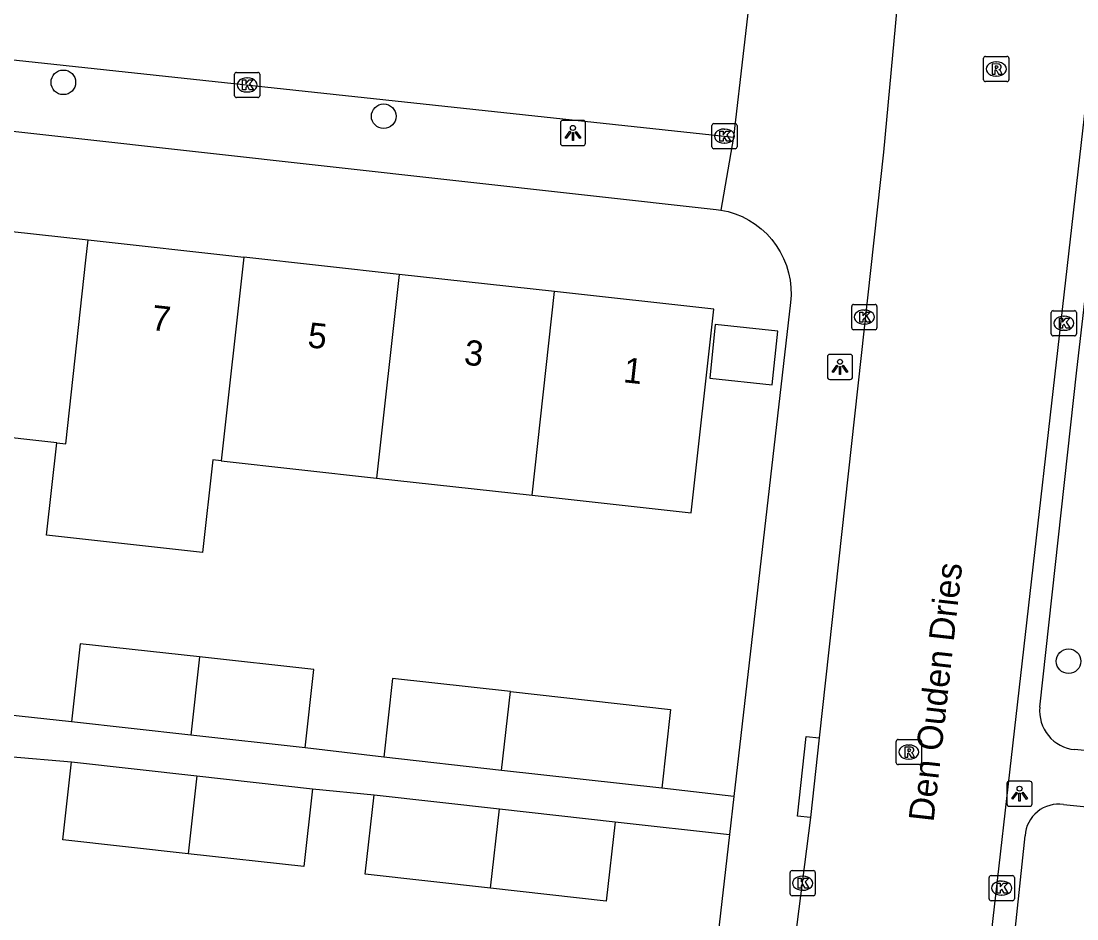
# Model space of a CAD drawing. Extents: x 162026 to 163499, y 387297 to 388169.
# Drawn here: x 162543.76 to 162585.7, y 387401.95 to 387437.62 of the extents above; entities that cross this region are included whole.
import ezdxf

# ---------------------------------------------------------------- set-up
doc = ezdxf.new("R2010")
doc.units = 0
for name, color, linetype in [('IMGEO_Boom', 7, 'Continuous'), ('IMGEO_Kolk', 7, 'Continuous'), ('IMGEO_Lichtpunt', 7, 'Continuous'), ('IMGEO_Openbare_ruimte_label', 7, 'Continuous'), ('IMGEO_Pand', 7, 'Continuous'), ('IMGEO_Pand_nummerreeks', 7, 'Continuous'), ('IMGEO_Rijbaan_lokaal_open', 7, 'Continuous'), ('IMGEO_Rioolput', 7, 'Continuous'), ('IMGEO_Voetpad_open', 7, 'Continuous')]:
    doc.layers.add(name, color=color, linetype=linetype)

msp = doc.modelspace()

# ---------------------------------------------------------------- linework, layer by layer
at = {"layer": 'IMGEO_Boom'}
for centre in [(162545.435, 387435.185), (162558.161, 387433.839), (162585.365, 387412.186)]:
    msp.add_circle(centre, 0.489, dxfattribs=at)
at = {"layer": 'IMGEO_Kolk'}
for p, q in [((162552.237, 387434.655), (162552.237, 387435.507)), ((162552.312, 387435.581), (162553.164, 387435.581)), ((162552.725, 387435.361), (162552.75, 387435.361)), ((162553.238, 387435.507), (162553.238, 387434.655)), ((162552.748, 387434.801), (162552.723, 387434.801)), ((162553.164, 387434.581), (162552.312, 387434.581)), ((162571.271, 387433.548), (162572.123, 387433.548)), ((162571.196, 387432.622), (162571.196, 387433.474)), ((162571.684, 387433.328), (162571.709, 387433.328)), ((162572.197, 387433.474), (162572.197, 387432.622)), ((162571.707, 387432.768), (162571.682, 387432.768)), ((162572.123, 387432.548), (162571.271, 387432.548)), ((162576.753, 387425.432), (162576.753, 387426.284)), ((162576.828, 387426.358), (162577.68, 387426.358)), ((162577.241, 387426.138), (162577.266, 387426.138)), ((162577.754, 387426.284), (162577.754, 387425.432)), ((162584.679, 387425.187), (162584.679, 387426.039)), ((162584.754, 387426.113), (162585.606, 387426.113)), ((162585.68, 387426.039), (162585.68, 387425.187)), ((162577.264, 387425.578), (162577.239, 387425.578)), ((162585.167, 387425.893), (162585.192, 387425.893)), ((162577.68, 387425.358), (162576.828, 387425.358)), ((162585.19, 387425.333), (162585.165, 387425.333)), ((162585.606, 387425.113), (162584.754, 387425.113)), ((162574.305, 387402.94), (162574.305, 387403.792)), ((162574.38, 387403.866), (162575.232, 387403.866)), ((162575.306, 387403.792), (162575.306, 387402.94)), ((162574.793, 387403.646), (162574.818, 387403.646)), ((162582.211, 387402.744), (162582.211, 387403.596)), ((162582.286, 387403.67), (162583.138, 387403.67)), ((162582.699, 387403.45), (162582.724, 387403.45)), ((162583.212, 387403.596), (162583.212, 387402.744)), ((162574.816, 387403.086), (162574.791, 387403.086)), ((162575.232, 387402.866), (162574.38, 387402.866)), ((162583.138, 387402.67), (162582.286, 387402.67)), ((162582.722, 387402.89), (162582.697, 387402.89))]:
    msp.add_line(p, q, dxfattribs=at)
for points in [[(162552.237, 387434.655), (162552.237, 387435.507)], [(162552.312, 387435.581), (162553.164, 387435.581)], [(162552.558, 387435.281), (162552.681, 387435.281), (162552.681, 387435.13), (162552.811, 387435.281), (162552.975, 387435.281), (162552.829, 387435.13), (162552.982, 387434.881), (162552.83, 387434.881), (162552.745, 387435.045), (162552.681, 387434.978), (162552.681, 387434.881), (162552.558, 387434.881), (162552.558, 387435.281)], [(162553.238, 387435.507), (162553.238, 387434.655)], [(162553.164, 387434.581), (162552.312, 387434.581)], [(162571.271, 387433.548), (162572.123, 387433.548)], [(162571.196, 387432.622), (162571.196, 387433.474)], [(162571.517, 387433.248), (162571.64, 387433.248), (162571.64, 387433.097), (162571.77, 387433.248), (162571.934, 387433.248), (162571.788, 387433.097), (162571.941, 387432.848), (162571.789, 387432.848), (162571.704, 387433.012), (162571.64, 387432.945), (162571.64, 387432.848), (162571.517, 387432.848), (162571.517, 387433.248)], [(162572.197, 387433.474), (162572.197, 387432.622)], [(162572.123, 387432.548), (162571.271, 387432.548)], [(162576.753, 387425.432), (162576.753, 387426.284)], [(162576.828, 387426.358), (162577.68, 387426.358)], [(162577.074, 387426.058), (162577.197, 387426.058), (162577.197, 387425.907), (162577.327, 387426.058), (162577.491, 387426.058), (162577.345, 387425.907), (162577.498, 387425.658), (162577.346, 387425.658), (162577.261, 387425.822), (162577.197, 387425.755), (162577.197, 387425.658), (162577.074, 387425.658), (162577.074, 387426.058)], [(162577.754, 387426.284), (162577.754, 387425.432)], [(162584.679, 387425.187), (162584.679, 387426.039)], [(162584.754, 387426.113), (162585.606, 387426.113)], [(162585.68, 387426.039), (162585.68, 387425.187)], [(162585, 387425.813), (162585.123, 387425.813), (162585.123, 387425.662), (162585.253, 387425.813), (162585.417, 387425.813), (162585.271, 387425.662), (162585.424, 387425.413), (162585.272, 387425.413), (162585.187, 387425.577), (162585.123, 387425.51), (162585.123, 387425.413), (162585, 387425.413), (162585, 387425.813)], [(162577.68, 387425.358), (162576.828, 387425.358)], [(162585.606, 387425.113), (162584.754, 387425.113)], [(162574.305, 387402.94), (162574.305, 387403.792)], [(162574.38, 387403.866), (162575.232, 387403.866)], [(162575.306, 387403.792), (162575.306, 387402.94)], [(162574.626, 387403.566), (162574.749, 387403.566), (162574.749, 387403.415), (162574.879, 387403.566), (162575.043, 387403.566), (162574.897, 387403.415), (162575.05, 387403.166), (162574.898, 387403.166), (162574.813, 387403.33), (162574.749, 387403.263), (162574.749, 387403.166), (162574.626, 387403.166), (162574.626, 387403.566)], [(162582.211, 387402.744), (162582.211, 387403.596)], [(162582.286, 387403.67), (162583.138, 387403.67)], [(162582.532, 387403.37), (162582.655, 387403.37), (162582.655, 387403.219), (162582.785, 387403.37), (162582.949, 387403.37), (162582.803, 387403.219), (162582.956, 387402.97), (162582.804, 387402.97), (162582.719, 387403.134), (162582.655, 387403.067), (162582.655, 387402.97), (162582.532, 387402.97), (162582.532, 387403.37)], [(162583.212, 387403.596), (162583.212, 387402.744)], [(162575.232, 387402.866), (162574.38, 387402.866)], [(162583.138, 387402.67), (162582.286, 387402.67)]]:
    msp.add_lwpolyline(points, dxfattribs=at)
for centre, start, end in [((162552.314, 387435.505), 91.552, 178.448), ((162552.314, 387435.505), 91.552, 178.448), ((162553.162, 387435.505), 1.552, 88.448), ((162553.162, 387435.505), 1.552, 88.448), ((162552.314, 387434.657), 181.552, 268.448), ((162552.314, 387434.657), 181.552, 268.448), ((162553.162, 387434.657), 271.552, 358.448), ((162553.162, 387434.657), 271.552, 358.448), ((162571.273, 387433.472), 91.552, 178.448), ((162571.273, 387433.472), 91.552, 178.448), ((162572.121, 387433.472), 1.552, 88.448), ((162572.121, 387433.472), 1.552, 88.448), ((162571.273, 387432.624), 181.552, 268.448), ((162571.273, 387432.624), 181.552, 268.448), ((162572.121, 387432.624), 271.552, 358.448), ((162572.121, 387432.624), 271.552, 358.448), ((162576.83, 387426.282), 91.552, 178.448), ((162576.83, 387426.282), 91.552, 178.448), ((162577.678, 387426.282), 1.552, 88.448), ((162577.678, 387426.282), 1.552, 88.448), ((162584.756, 387426.037), 91.552, 178.448), ((162584.756, 387426.037), 91.552, 178.448), ((162585.604, 387426.037), 1.552, 88.448), ((162585.604, 387426.037), 1.552, 88.448), ((162576.83, 387425.434), 181.552, 268.448), ((162576.83, 387425.434), 181.552, 268.448), ((162577.678, 387425.434), 271.552, 358.448), ((162577.678, 387425.434), 271.552, 358.448), ((162584.756, 387425.189), 181.552, 268.448), ((162584.756, 387425.189), 181.552, 268.448), ((162585.604, 387425.189), 271.552, 358.448), ((162585.604, 387425.189), 271.552, 358.448), ((162574.382, 387403.79), 91.552, 178.448), ((162574.382, 387403.79), 91.552, 178.448), ((162575.23, 387403.79), 1.552, 88.448), ((162575.23, 387403.79), 1.552, 88.448), ((162582.288, 387403.594), 91.552, 178.448), ((162582.288, 387403.594), 91.552, 178.448), ((162583.136, 387403.594), 1.552, 88.448), ((162583.136, 387403.594), 1.552, 88.448), ((162574.382, 387402.942), 181.552, 268.448), ((162574.382, 387402.942), 181.552, 268.448), ((162575.23, 387402.942), 271.552, 358.448), ((162575.23, 387402.942), 271.552, 358.448), ((162582.288, 387402.746), 181.552, 268.448), ((162582.288, 387402.746), 181.552, 268.448), ((162583.136, 387402.746), 271.552, 358.448), ((162583.136, 387402.746), 271.552, 358.448)]:
    msp.add_arc(centre, 0.0765, start, end, dxfattribs=at)
for centre, major_axis, ratio, start_param, end_param in [((162552.724, 387435.081), (-0.387, 0.002), 0.722429, 4.712389, 7.853982), ((162552.749, 387435.081), (-0.39, 0.002), 0.717154, 1.570796, 4.712389), ((162571.683, 387433.048), (-0.387, 0.002), 0.722429, 4.712389, 7.853982), ((162571.708, 387433.048), (-0.39, 0.002), 0.717154, 1.570796, 4.712389), ((162577.24, 387425.858), (-0.387, 0.002), 0.722429, 4.712389, 7.853982), ((162577.265, 387425.858), (-0.39, 0.002), 0.717154, 1.570796, 4.712389), ((162585.166, 387425.613), (-0.387, 0.002), 0.722429, 4.712389, 7.853982), ((162585.191, 387425.613), (-0.39, 0.002), 0.717154, 1.570796, 4.712389), ((162574.792, 387403.366), (-0.387, 0.002), 0.722429, 4.712389, 7.853982), ((162574.817, 387403.366), (-0.39, 0.002), 0.717154, 1.570796, 4.712389), ((162582.698, 387403.17), (-0.387, 0.002), 0.722429, 4.712389, 7.853982), ((162582.723, 387403.17), (-0.39, 0.002), 0.717154, 1.570796, 4.712389)]:
    msp.add_ellipse(centre, major_axis=major_axis, ratio=ratio, start_param=start_param, end_param=end_param, dxfattribs=at)
at = {"layer": 'IMGEO_Lichtpunt'}
for p, q in [((162565.179, 387433.575), (162565.179, 387432.768)), ((162565.179, 387433.575), (162565.179, 387432.768)), ((162566.081, 387433.67), (162565.273, 387433.67)), ((162566.081, 387433.67), (162565.273, 387433.67)), ((162566.175, 387432.768), (162566.175, 387433.575)), ((162566.175, 387432.768), (162566.175, 387433.575)), ((162565.273, 387432.674), (162566.081, 387432.674)), ((162565.273, 387432.674), (162566.081, 387432.674)), ((162576.69, 387424.378), (162575.882, 387424.378)), ((162576.69, 387424.378), (162575.882, 387424.378)), ((162575.788, 387424.283), (162575.788, 387423.476)), ((162575.788, 387424.283), (162575.788, 387423.476)), ((162576.784, 387423.476), (162576.784, 387424.283)), ((162576.784, 387423.476), (162576.784, 387424.283)), ((162575.882, 387423.382), (162576.69, 387423.382)), ((162575.882, 387423.382), (162576.69, 387423.382)), ((162582.919, 387407.325), (162582.919, 387406.518)), ((162582.919, 387407.325), (162582.919, 387406.518)), ((162583.821, 387407.42), (162583.013, 387407.42)), ((162583.821, 387407.42), (162583.013, 387407.42)), ((162583.915, 387406.518), (162583.915, 387407.325)), ((162583.915, 387406.518), (162583.915, 387407.325)), ((162583.013, 387406.424), (162583.821, 387406.424)), ((162583.013, 387406.424), (162583.821, 387406.424))]:
    msp.add_line(p, q, dxfattribs=at)
for points in [[(162565.553, 387433.239), (162565.592, 387433.211), (162565.404, 387432.949), (162565.366, 387432.976), (162565.553, 387433.239)], [(162565.655, 387433.191), (162565.702, 387433.191), (162565.702, 387432.869), (162565.655, 387432.869), (162565.655, 387433.191)], [(162565.765, 387433.211), (162565.803, 387433.238), (162565.99, 387432.976), (162565.951, 387432.948), (162565.765, 387433.211)], [(162576.162, 387423.947), (162576.201, 387423.919), (162576.013, 387423.657), (162575.975, 387423.684), (162576.162, 387423.947)], [(162576.264, 387423.899), (162576.311, 387423.899), (162576.311, 387423.577), (162576.264, 387423.577), (162576.264, 387423.899)], [(162576.374, 387423.919), (162576.412, 387423.946), (162576.599, 387423.684), (162576.56, 387423.656), (162576.374, 387423.919)], [(162583.293, 387406.989), (162583.332, 387406.961), (162583.144, 387406.699), (162583.106, 387406.726), (162583.293, 387406.989)], [(162583.395, 387406.941), (162583.442, 387406.941), (162583.442, 387406.619), (162583.395, 387406.619), (162583.395, 387406.941)], [(162583.505, 387406.961), (162583.543, 387406.988), (162583.73, 387406.726), (162583.691, 387406.698), (162583.505, 387406.961)]]:
    msp.add_lwpolyline(points, dxfattribs=at)
for centre in [(162565.678, 387433.373), (162576.287, 387424.081), (162583.418, 387407.123)]:
    msp.add_circle(centre, 0.0994, dxfattribs=at)
for centre, start, end in [((162565.273, 387433.575), 90, 180), ((162565.273, 387433.575), 90, 180), ((162566.081, 387433.575), 0, 90), ((162566.081, 387433.575), 0, 90), ((162565.273, 387432.768), 180, 270), ((162565.273, 387432.768), 180, 270), ((162566.081, 387432.768), 270, 0), ((162566.081, 387432.768), 270, 360), ((162575.882, 387424.283), 90, 180), ((162575.882, 387424.283), 90, 180), ((162576.69, 387424.283), 0, 90), ((162576.69, 387424.283), 0, 90), ((162575.882, 387423.476), 180, 270), ((162575.882, 387423.476), 180, 270), ((162576.69, 387423.476), 270, 0), ((162576.69, 387423.476), 270, 360), ((162583.013, 387407.325), 90, 180), ((162583.013, 387407.325), 90, 180), ((162583.821, 387407.325), 0, 90), ((162583.821, 387407.325), 0, 90), ((162583.013, 387406.518), 180, 270), ((162583.013, 387406.518), 180, 270), ((162583.821, 387406.518), 270, 0), ((162583.821, 387406.518), 270, 360)]:
    msp.add_arc(centre, 0.0946, start, end, dxfattribs=at)
at = {"layer": 'IMGEO_Pand'}
for points in [[(162540.249, 387429.607), (162546.423, 387428.924)], [(162545.175, 387420.868), (162545.528, 387420.829), (162546.334, 387428.117), (162546.423, 387428.924)], [(162546.423, 387428.924), (162552.599, 387428.24)], [(162552.599, 387428.24), (162551.703, 387420.145)], [(162558.774, 387427.556), (162552.599, 387428.24)], [(162558.774, 387427.556), (162557.878, 387419.461)], [(162564.95, 387426.872), (162558.774, 387427.556)], [(162564.054, 387418.777), (162564.95, 387426.872)], [(162564.054, 387418.777), (162570.378, 387418.077), (162571.275, 387426.172), (162564.95, 387426.872)], [(162573.588, 387423.169), (162573.811, 387425.301), (162571.333, 387425.559), (162571.11, 387423.428), (162573.588, 387423.169)], [(162545.175, 387420.868), (162539.352, 387421.513)], [(162551.703, 387420.145), (162551.367, 387420.182), (162550.959, 387416.507), (162544.768, 387417.193), (162545.175, 387420.868)], [(162551.703, 387420.145), (162557.878, 387419.461)], [(162557.878, 387419.461), (162564.054, 387418.777)], [(162550.841, 387412.357), (162546.101, 387412.882), (162545.757, 387409.774)], [(162550.841, 387412.357), (162550.497, 387409.249)], [(162555.035, 387408.747), (162555.379, 387411.854), (162550.841, 387412.357)], [(162563.191, 387410.976), (162558.509, 387411.498), (162558.16, 387408.367)], [(162562.844, 387407.845), (162563.191, 387410.976)], [(162563.191, 387410.976), (162569.557, 387410.267), (162569.208, 387407.136)], [(162550.497, 387409.249), (162545.757, 387409.774)], [(162555.035, 387408.747), (162550.497, 387409.249)], [(162562.844, 387407.845), (162558.16, 387408.367)], [(162550.387, 387404.537), (162545.41, 387405.091), (162545.755, 387408.185)], [(162545.755, 387408.185), (162550.74, 387407.629)], [(162550.74, 387407.629), (162550.387, 387404.537)], [(162550.74, 387407.629), (162555.331, 387407.118)], [(162569.208, 387407.136), (162562.844, 387407.845)], [(162555.331, 387407.118), (162554.986, 387404.025), (162550.387, 387404.537)], [(162562.402, 387403.168), (162557.425, 387403.722), (162557.776, 387406.872)], [(162557.776, 387406.872), (162562.761, 387406.316)], [(162562.402, 387403.168), (162562.761, 387406.316)], [(162562.761, 387406.316), (162567.349, 387405.805)], [(162567.349, 387405.805), (162566.998, 387402.656), (162562.402, 387403.168)]]:
    msp.add_lwpolyline(points, dxfattribs=at)
at = {"layer": 'IMGEO_Rijbaan_lokaal_open'}
for points in [[(162578.784, 387440.7), (162578.017, 387432.414), (162575.462, 387409.143)], [(162572.882, 387440.121), (162572.06, 387433.011)], [(162579.655, 387378.051), (162580.172, 387382.561), (162580.231, 387383.076), (162580.451, 387385.092), (162586.67, 387439.788)], [(162535.182, 387436.966), (162572.06, 387433.011)], [(162575.462, 387409.143), (162575.114, 387405.97)], [(162575.114, 387405.97), (162572.612, 387386.379), (162572.427, 387384.787), (162572.068, 387382.025)]]:
    msp.add_lwpolyline(points, dxfattribs=at)
at = {"layer": 'IMGEO_Rioolput'}
for p, q in [((162581.992, 387435.288), (162581.992, 387436.14)), ((162582.067, 387436.214), (162582.919, 387436.214)), ((162582.993, 387436.14), (162582.993, 387435.288)), ((162582.48, 387435.994), (162582.505, 387435.994)), ((162582.919, 387435.214), (162582.067, 387435.214)), ((162582.503, 387435.434), (162582.478, 387435.434)), ((162578.521, 387408.15), (162578.521, 387409.002)), ((162578.596, 387409.076), (162579.448, 387409.076)), ((162579.009, 387408.856), (162579.034, 387408.856)), ((162579.522, 387409.002), (162579.522, 387408.15)), ((162579.448, 387408.076), (162578.596, 387408.076)), ((162579.032, 387408.296), (162579.007, 387408.296))]:
    msp.add_line(p, q, dxfattribs=at)
for points in [[(162581.992, 387435.288), (162581.992, 387436.14)], [(162582.067, 387436.214), (162582.919, 387436.214)], [(162582.993, 387436.14), (162582.993, 387435.288)], [(162582.581, 387435.912), (162582.329, 387435.914), (162582.329, 387435.514)], [(162582.329, 387435.514), (162582.453, 387435.514), (162582.453, 387435.676), (162582.464, 387435.676)], [(162582.507, 387435.833), (162582.453, 387435.833), (162582.453, 387435.752)], [(162582.453, 387435.752), (162582.505, 387435.752)], [(162582.511, 387435.647), (162582.582, 387435.514), (162582.722, 387435.514), (162582.657, 387435.64)], [(162582.919, 387435.214), (162582.067, 387435.214)], [(162578.521, 387408.15), (162578.521, 387409.002)], [(162578.596, 387409.076), (162579.448, 387409.076)], [(162579.522, 387409.002), (162579.522, 387408.15)], [(162579.11, 387408.774), (162578.858, 387408.776), (162578.858, 387408.376)], [(162578.858, 387408.376), (162578.982, 387408.376), (162578.982, 387408.538), (162578.993, 387408.538)], [(162579.036, 387408.695), (162578.982, 387408.695), (162578.982, 387408.614)], [(162578.982, 387408.614), (162579.034, 387408.614)], [(162579.04, 387408.509), (162579.111, 387408.376), (162579.251, 387408.376), (162579.186, 387408.502)], [(162579.448, 387408.076), (162578.596, 387408.076)]]:
    msp.add_lwpolyline(points, dxfattribs=at)
for centre, radius, start, end in [((162582.069, 387436.138), 0.0765, 91.552, 178.448), ((162582.069, 387436.138), 0.0765, 91.552, 178.448), ((162582.917, 387436.138), 0.0765, 1.552, 88.448), ((162582.917, 387436.138), 0.0765, 1.552, 88.448), ((162582.463, 387435.623), 0.0533, 26.0293, 88.6989), ((162582.489, 387435.941), 0.19, 274.7715, 282.9687), ((162582.513, 387435.737), 0.0964, 77.0061, 93.1865), ((162582.527, 387435.794), 0.0378, 276.6634, 79.6772), ((162582.58, 387435.802), 0.109, 350.3612, 89.416), ((162582.578, 387435.802), 0.112, 277.5842, 350.9817), ((162582.562, 387435.587), 0.108, 29.5134, 73.7905), ((162582.069, 387435.29), 0.0765, 181.552, 268.448), ((162582.069, 387435.29), 0.0765, 181.552, 268.448), ((162582.917, 387435.29), 0.0765, 271.552, 358.448), ((162582.917, 387435.29), 0.0765, 271.552, 358.448), ((162578.598, 387409), 0.0765, 91.552, 178.448), ((162578.598, 387409), 0.0765, 91.552, 178.448), ((162579.446, 387409), 0.0765, 1.552, 88.448), ((162579.446, 387409), 0.0765, 1.552, 88.448), ((162578.992, 387408.485), 0.0533, 26.0293, 88.6989), ((162579.018, 387408.803), 0.19, 274.7715, 282.9687), ((162579.042, 387408.599), 0.0964, 77.0061, 93.1865), ((162579.056, 387408.656), 0.0378, 276.6634, 79.6772), ((162579.109, 387408.664), 0.109, 350.3612, 89.416), ((162579.107, 387408.664), 0.112, 277.5842, 350.9817), ((162579.091, 387408.449), 0.108, 29.5134, 73.7905), ((162578.598, 387408.152), 0.0765, 181.552, 268.448), ((162578.598, 387408.152), 0.0765, 181.552, 268.448), ((162579.446, 387408.152), 0.0765, 271.552, 358.448), ((162579.446, 387408.152), 0.0765, 271.552, 358.448)]:
    msp.add_arc(centre, radius, start, end, dxfattribs=at)
for centre, major_axis, ratio, start_param, end_param in [((162582.479, 387435.714), (-0.387, 0.002), 0.722429, 4.712389, 7.853982), ((162582.504, 387435.714), (-0.39, 0.002), 0.717154, 1.570796, 4.712389), ((162579.008, 387408.576), (-0.387, 0.002), 0.722429, 4.712389, 7.853982), ((162579.033, 387408.576), (-0.39, 0.002), 0.717154, 1.570796, 4.712389)]:
    msp.add_ellipse(centre, major_axis=major_axis, ratio=ratio, start_param=start_param, end_param=end_param, dxfattribs=at)
at = {"layer": 'IMGEO_Voetpad_open'}
for points in [[(162584.225, 387410.364), (162585.689, 387423.751), (162587.19, 387436.657)], [(162530.112, 387434.728), (162571.372, 387430.136), (162571.549, 387430.111)], [(162572.06, 387433.011), (162571.549, 387430.111)], [(162571.549, 387430.111), (162571.841, 387430.049), (162572.126, 387429.961), (162572.403, 387429.848), (162572.668, 387429.711), (162572.92, 387429.551), (162573.156, 387429.368), (162573.376, 387429.165), (162573.576, 387428.944), (162573.756, 387428.705), (162573.913, 387428.452), (162574.048, 387428.185), (162574.158, 387427.908), (162574.243, 387427.621), (162574.301, 387427.328), (162574.334, 387427.032), (162574.34, 387426.733), (162574.319, 387426.435), (162572.075, 387406.817)], [(162545.757, 387409.774), (162542.684, 387410.115)], [(162575.114, 387405.97), (162574.594, 387406.023), (162574.939, 387409.196), (162575.462, 387409.143)], [(162543.287, 387408.404), (162545.755, 387408.185)], [(162558.16, 387408.367), (162555.035, 387408.747)], [(162591.321, 387408.112), (162585.607, 387408.675)], [(162555.331, 387407.118), (162557.776, 387406.872)], [(162572.075, 387406.817), (162569.208, 387407.136)], [(162572.075, 387406.817), (162571.901, 387405.298)], [(162585.164, 387406.489), (162590.861, 387405.926)], [(162567.349, 387405.805), (162571.901, 387405.298)], [(162571.901, 387405.298), (162569.106, 387380.869), (162569.087, 387380.733), (162569.035, 387380.483), (162568.96, 387380.238), (162568.864, 387380), (162568.747, 387379.772), (162568.61, 387379.556), (162568.454, 387379.352), (162568.281, 387379.163), (162568.091, 387378.991), (162567.887, 387378.836), (162567.67, 387378.7), (162567.442, 387378.584), (162567.204, 387378.489), (162566.958, 387378.415), (162566.707, 387378.364), (162566.453, 387378.335), (162566.197, 387378.329), (162565.941, 387378.346)], [(162580.851, 387382.351), (162581.905, 387389.398), (162583.009, 387399.251), (162583.642, 387405.25)]]:
    msp.add_lwpolyline(points, dxfattribs=at)
for centre, radius, start, end in [((162585.747, 387410.199), 1.53, 173.8148, 264.7677), ((162584.964, 387405.181), 1.324, 81.2979, 176.9975)]:
    msp.add_arc(centre, radius, start, end, dxfattribs=at)

# ---------------------------------------------------------------- texts
at = {"layer": 'IMGEO_Openbare_ruimte_label'}
msp.add_text('Den Ouden Dries', height=1, rotation=83.6282, dxfattribs=at).set_placement((162580.002, 387405.776))
at = {"layer": 'IMGEO_Pand_nummerreeks'}
for s, rotation, p in [('7', 353.6803, (162548.898, 387425.35)), ('5', 353.6814, (162555.109, 387424.662)), ('3', 353.6814, (162561.321, 387423.974)), ('1', 353.6814, (162567.648, 387423.274))]:
    msp.add_text(s, height=1, rotation=rotation, dxfattribs=at).set_placement(p)

doc.saveas('drawing.dxf')
